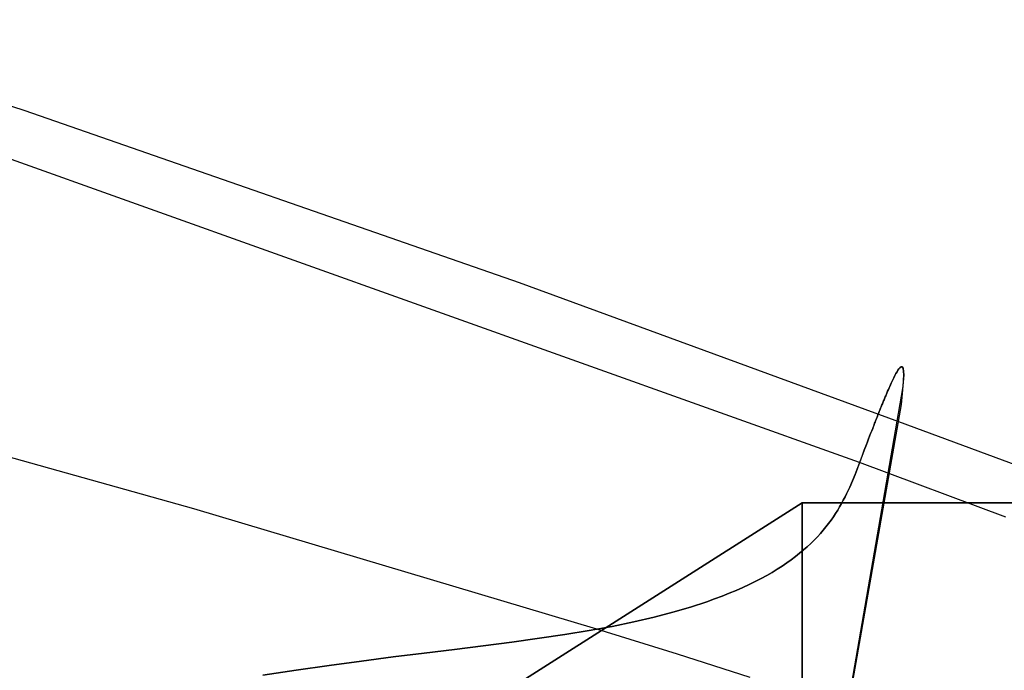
# Model space of a CAD drawing. Header units: millimetres. Extents: x -273 to 273, y -240 to 302.
# Tile 270 of 280: x 188 to 222, y 249 to 271. Entities that reach past the tile are written whole.
import ezdxf

# ---------------------------------------------------------------- set-up
doc = ezdxf.new("R2010")
doc.units = ezdxf.units.MM
doc.header["$MEASUREMENT"] = 0
doc.layers.add('IGES level 1', color=7, linetype='Continuous', true_color=0x3e413d)
doc.layers.add('IGES level 2', color=7, linetype='Continuous', true_color=0x008000)

msp = doc.modelspace()

# ---------------------------------------------------------------- linework, layer by layer
at = {"layer": 'IGES level 1'}
for p, q in [((187.136, 236.977, 354.638), (215, 254.709)), ((215, 254.709), (187.136, 236.977, 354.638)), ((215, 254.709), (238.559, 254.709)), ((215, 231.205), (215, 254.709)), ((238.559, 254.709), (215, 254.709)), ((215, 254.709), (215, 231.205))]:
    msp.add_line(p, q, dxfattribs=at)
at = {"layer": 'IGES level 2', "color": 31, "true_color": 0xfabe47}
for p, q in [((188.097, 268.288, 750.666), (178.409, 271.447, 748.508)), ((205.211, 262.333, 754.721), (188.097, 268.288, 750.666)), ((216.99, 256.104, 796.691), (184.9, 267.575, 788.234)), ((218.351, 257.517, 757.993), (205.211, 262.333, 754.721)), ((193.945, 254.501, 790.699), (176.401, 259.417, 786.008)), ((218.429, 259.42, 787.938), (218.379, 259.381, 789.557)), ((218.379, 259.381, 789.557), (218.429, 259.42, 787.938)), ((218.468, 259.418, 786.077), (218.429, 259.42, 787.938)), ((218.429, 259.42, 787.938), (218.468, 259.418, 786.077)), ((218.497, 259.373, 783.955), (218.468, 259.418, 786.077)), ((218.468, 259.418, 786.077), (218.497, 259.373, 783.955)), ((218.211, 259.116, 792.662), (218.17, 259.036, 793.139)), ((218.17, 259.036, 793.139), (218.211, 259.116, 792.662)), ((218.249, 259.187, 792.14), (218.211, 259.116, 792.662)), ((218.211, 259.116, 792.662), (218.249, 259.187, 792.14)), ((218.286, 259.25, 791.57), (218.249, 259.187, 792.14)), ((218.249, 259.187, 792.14), (218.286, 259.25, 791.57)), ((218.319, 259.303, 790.951), (218.286, 259.25, 791.57)), ((218.286, 259.25, 791.57), (218.319, 259.303, 790.951)), ((218.35, 259.347, 790.281), (218.319, 259.303, 790.951)), ((218.319, 259.303, 790.951), (218.35, 259.347, 790.281)), ((218.379, 259.381, 789.557), (218.35, 259.347, 790.281)), ((218.35, 259.347, 790.281), (218.379, 259.381, 789.557)), ((218.522, 259.149, 778.857), (218.433, 258.116, 764.742)), ((218.522, 259.149, 778.857), (218.497, 259.373, 783.955)), ((218.497, 259.373, 783.955), (218.522, 259.149, 778.857)), ((218.502, 258.734, 772.501), (218.522, 259.149, 778.857)), ((215.68, 242.494, 606.564), (218.502, 258.734, 772.501)), ((218.035, 258.744, 794.325), (218.01, 258.689, 794.489)), ((218.01, 258.689, 794.489), (218.035, 258.744, 794.325)), ((218.059, 258.798, 794.151), (218.035, 258.744, 794.325)), ((218.035, 258.744, 794.325), (218.059, 258.798, 794.151)), ((218.082, 258.85, 793.968), (218.059, 258.798, 794.151)), ((218.059, 258.798, 794.151), (218.082, 258.85, 793.968)), ((218.105, 258.899, 793.776), (218.082, 258.85, 793.968)), ((218.082, 258.85, 793.968), (218.105, 258.899, 793.776)), ((218.127, 258.947, 793.574), (218.105, 258.899, 793.776)), ((218.105, 258.899, 793.776), (218.127, 258.947, 793.574)), ((218.149, 258.992, 793.362), (218.127, 258.947, 793.574)), ((218.127, 258.947, 793.574), (218.149, 258.992, 793.362)), ((218.17, 259.036, 793.139), (218.149, 258.992, 793.362)), ((218.149, 258.992, 793.362), (218.17, 259.036, 793.139)), ((217.893, 258.414, 795.127), (217.879, 258.382, 795.188)), ((217.879, 258.382, 795.188), (217.893, 258.414, 795.127)), ((217.906, 258.447, 795.064), (217.893, 258.414, 795.127)), ((217.893, 258.414, 795.127), (217.906, 258.447, 795.064)), ((217.92, 258.479, 794.999), (217.906, 258.447, 795.064)), ((217.906, 258.447, 795.064), (217.92, 258.479, 794.999)), ((217.933, 258.51, 794.932), (217.92, 258.479, 794.999)), ((217.92, 258.479, 794.999), (217.933, 258.51, 794.932)), ((217.959, 258.572, 794.793), (217.933, 258.51, 794.932)), ((217.933, 258.51, 794.932), (217.959, 258.572, 794.793)), ((217.985, 258.631, 794.645), (217.959, 258.572, 794.793)), ((217.959, 258.572, 794.793), (217.985, 258.631, 794.645)), ((218.01, 258.689, 794.489), (217.985, 258.631, 794.645)), ((217.985, 258.631, 794.645), (218.01, 258.689, 794.489)), ((218.433, 258.116, 764.742), (215.23, 239.876, 574.677)), ((217.75, 258.066, 795.66), (217.735, 258.029, 795.705)), ((217.735, 258.029, 795.705), (217.75, 258.066, 795.66)), ((217.764, 258.103, 795.614), (217.75, 258.066, 795.66)), ((217.75, 258.066, 795.66), (217.764, 258.103, 795.614)), ((217.779, 258.139, 795.567), (217.764, 258.103, 795.614)), ((217.764, 258.103, 795.614), (217.779, 258.139, 795.567)), ((217.794, 258.175, 795.518), (217.779, 258.139, 795.567)), ((217.779, 258.139, 795.567), (217.794, 258.175, 795.518)), ((217.808, 258.211, 795.467), (217.794, 258.175, 795.518)), ((217.794, 258.175, 795.518), (217.808, 258.211, 795.467)), ((217.823, 258.246, 795.414), (217.808, 258.211, 795.467)), ((217.808, 258.211, 795.467), (217.823, 258.246, 795.414)), ((217.837, 258.28, 795.36), (217.823, 258.246, 795.414)), ((217.823, 258.246, 795.414), (217.837, 258.28, 795.36)), ((217.851, 258.315, 795.305), (217.837, 258.28, 795.36)), ((217.837, 258.28, 795.36), (217.851, 258.315, 795.305)), ((217.865, 258.348, 795.247), (217.851, 258.315, 795.305)), ((217.851, 258.315, 795.305), (217.865, 258.348, 795.247)), ((217.879, 258.382, 795.188), (217.865, 258.348, 795.247)), ((217.865, 258.348, 795.247), (217.879, 258.382, 795.188)), ((217.61, 257.716, 796.011), (217.594, 257.675, 796.044)), ((217.594, 257.675, 796.044), (217.61, 257.716, 796.011)), ((217.626, 257.756, 795.977), (217.61, 257.716, 796.011)), ((217.61, 257.716, 796.011), (217.626, 257.756, 795.977)), ((217.642, 257.796, 795.942), (217.626, 257.756, 795.977)), ((217.626, 257.756, 795.977), (217.642, 257.796, 795.942)), ((217.658, 257.836, 795.906), (217.642, 257.796, 795.942)), ((217.642, 257.796, 795.942), (217.658, 257.836, 795.906)), ((217.673, 257.875, 795.869), (217.658, 257.836, 795.906)), ((217.658, 257.836, 795.906), (217.673, 257.875, 795.869)), ((217.689, 257.914, 795.83), (217.673, 257.875, 795.869)), ((217.673, 257.875, 795.869), (217.689, 257.914, 795.83)), ((217.704, 257.953, 795.789), (217.689, 257.914, 795.83)), ((217.689, 257.914, 795.83), (217.704, 257.953, 795.789)), ((217.719, 257.991, 795.748), (217.704, 257.953, 795.789)), ((217.704, 257.953, 795.789), (217.719, 257.991, 795.748)), ((217.735, 258.029, 795.705), (217.719, 257.991, 795.748)), ((217.719, 257.991, 795.748), (217.735, 258.029, 795.705)), ((217.478, 257.377, 796.242), (217.461, 257.333, 796.266)), ((217.461, 257.333, 796.266), (217.478, 257.377, 796.242)), ((217.495, 257.421, 796.216), (217.478, 257.377, 796.242)), ((217.478, 257.377, 796.242), (217.495, 257.421, 796.216)), ((217.511, 257.464, 796.19), (217.495, 257.421, 796.216)), ((217.495, 257.421, 796.216), (217.511, 257.464, 796.19)), ((217.528, 257.507, 796.163), (217.511, 257.464, 796.19)), ((217.511, 257.464, 796.19), (217.528, 257.507, 796.163)), ((217.545, 257.55, 796.135), (217.528, 257.507, 796.163)), ((217.528, 257.507, 796.163), (217.545, 257.55, 796.135)), ((217.561, 257.592, 796.106), (217.545, 257.55, 796.135)), ((217.545, 257.55, 796.135), (217.561, 257.592, 796.106)), ((217.578, 257.633, 796.075), (217.561, 257.592, 796.106)), ((217.561, 257.592, 796.106), (217.578, 257.633, 796.075)), ((217.594, 257.675, 796.044), (217.578, 257.633, 796.075)), ((217.578, 257.633, 796.075), (217.594, 257.675, 796.044)), ((223.128, 255.739, 759.161), (218.351, 257.517, 757.993)), ((217.373, 257.108, 796.376), (217.338, 257.015, 796.415)), ((217.338, 257.015, 796.415), (217.373, 257.108, 796.376)), ((217.409, 257.199, 796.334), (217.373, 257.108, 796.376)), ((217.373, 257.108, 796.376), (217.409, 257.199, 796.334)), ((217.443, 257.289, 796.29), (217.409, 257.199, 796.334)), ((217.409, 257.199, 796.334), (217.443, 257.289, 796.29)), ((217.461, 257.333, 796.266), (217.443, 257.289, 796.29)), ((217.443, 257.289, 796.29), (217.461, 257.333, 796.266)), ((217.228, 256.728, 796.517), (217.153, 256.531, 796.577)), ((217.153, 256.531, 796.577), (217.228, 256.728, 796.517)), ((217.265, 256.825, 796.485), (217.228, 256.728, 796.517)), ((217.228, 256.728, 796.517), (217.265, 256.825, 796.485)), ((217.302, 256.921, 796.451), (217.265, 256.825, 796.485)), ((217.265, 256.825, 796.485), (217.302, 256.921, 796.451)), ((217.338, 257.015, 796.415), (217.302, 256.921, 796.451)), ((217.302, 256.921, 796.451), (217.338, 257.015, 796.415)), ((217.153, 256.531, 796.577), (216.916, 255.909, 796.74)), ((217.076, 256.328, 796.633), (217.153, 256.531, 796.577)), ((216.832, 255.693, 796.793), (217.076, 256.328, 796.633)), ((222.051, 254.212, 798.046), (216.99, 256.104, 796.691)), ((216.832, 255.693, 796.793), (216.743, 255.473, 796.844)), ((216.743, 255.473, 796.844), (216.832, 255.693, 796.793)), ((216.916, 255.909, 796.74), (216.832, 255.693, 796.793)), ((216.743, 255.473, 796.844), (216.647, 255.251, 796.892)), ((216.647, 255.251, 796.892), (216.743, 255.473, 796.844)), ((216.542, 255.025, 796.936), (216.486, 254.912, 796.956)), ((216.486, 254.912, 796.956), (216.542, 255.025, 796.936)), ((216.596, 255.138, 796.914), (216.542, 255.025, 796.936)), ((216.542, 255.025, 796.936), (216.596, 255.138, 796.914)), ((216.647, 255.251, 796.892), (216.596, 255.138, 796.914)), ((216.596, 255.138, 796.914), (216.647, 255.251, 796.892)), ((216.365, 254.683, 796.992), (216.3, 254.569, 797.008)), ((216.3, 254.569, 797.008), (216.365, 254.683, 796.992)), ((216.427, 254.798, 796.975), (216.365, 254.683, 796.992)), ((216.365, 254.683, 796.992), (216.427, 254.798, 796.975)), ((216.486, 254.912, 796.956), (216.427, 254.798, 796.975)), ((216.427, 254.798, 796.975), (216.486, 254.912, 796.956)), ((207.895, 250.328, 794.387), (193.945, 254.501, 790.699)), ((216.159, 254.339, 797.033), (216.082, 254.223, 797.043)), ((216.082, 254.223, 797.043), (216.159, 254.339, 797.033)), ((216.231, 254.454, 797.022), (216.159, 254.339, 797.033)), ((216.159, 254.339, 797.033), (216.231, 254.454, 797.022)), ((216.3, 254.569, 797.008), (216.231, 254.454, 797.022)), ((216.231, 254.454, 797.022), (216.3, 254.569, 797.008)), ((215.916, 253.992, 797.055), (215.826, 253.877, 797.058)), ((215.826, 253.877, 797.058), (215.916, 253.992, 797.055)), ((216.001, 254.108, 797.05), (215.916, 253.992, 797.055)), ((215.916, 253.992, 797.055), (216.001, 254.108, 797.05)), ((216.082, 254.223, 797.043), (216.001, 254.108, 797.05)), ((216.001, 254.108, 797.05), (216.082, 254.223, 797.043)), ((215.632, 253.646, 797.054), (215.527, 253.532, 797.048)), ((215.527, 253.532, 797.048), (215.632, 253.646, 797.054)), ((215.732, 253.762, 797.058), (215.632, 253.646, 797.054)), ((215.632, 253.646, 797.054), (215.732, 253.762, 797.058)), ((215.826, 253.877, 797.058), (215.732, 253.762, 797.058)), ((215.732, 253.762, 797.058), (215.826, 253.877, 797.058)), ((215.301, 253.303, 797.027), (215.178, 253.189, 797.011)), ((215.178, 253.189, 797.011), (215.301, 253.303, 797.027)), ((215.417, 253.417, 797.039), (215.301, 253.303, 797.027)), ((215.301, 253.303, 797.027), (215.417, 253.417, 797.039)), ((215.527, 253.532, 797.048), (215.417, 253.417, 797.039)), ((215.417, 253.417, 797.039), (215.527, 253.532, 797.048)), ((214.915, 252.963, 796.969), (214.774, 252.85, 796.942)), ((214.774, 252.85, 796.942), (214.915, 252.963, 796.969)), ((215.05, 253.075, 796.992), (214.915, 252.963, 796.969)), ((214.915, 252.963, 796.969), (215.05, 253.075, 796.992)), ((215.178, 253.189, 797.011), (215.05, 253.075, 796.992)), ((215.05, 253.075, 796.992), (215.178, 253.189, 797.011)), ((214.47, 252.628, 796.877), (214.308, 252.518, 796.837)), ((214.308, 252.518, 796.837), (214.47, 252.628, 796.877)), ((214.626, 252.739, 796.911), (214.47, 252.628, 796.877)), ((214.47, 252.628, 796.877), (214.626, 252.739, 796.911)), ((214.774, 252.85, 796.942), (214.626, 252.739, 796.911)), ((214.626, 252.739, 796.911), (214.774, 252.85, 796.942)), ((213.959, 252.301, 796.746), (213.774, 252.194, 796.694)), ((213.774, 252.194, 796.694), (213.959, 252.301, 796.746)), ((214.137, 252.409, 796.794), (213.959, 252.301, 796.746)), ((213.959, 252.301, 796.746), (214.137, 252.409, 796.794)), ((214.308, 252.518, 796.837), (214.137, 252.409, 796.794)), ((214.137, 252.409, 796.794), (214.308, 252.518, 796.837)), ((213.377, 251.982, 796.574), (213.166, 251.878, 796.507)), ((213.166, 251.878, 796.507), (213.377, 251.982, 796.574)), ((213.579, 252.087, 796.636), (213.377, 251.982, 796.574)), ((213.377, 251.982, 796.574), (213.579, 252.087, 796.636)), ((213.774, 252.194, 796.694), (213.579, 252.087, 796.636)), ((213.579, 252.087, 796.636), (213.774, 252.194, 796.694)), ((212.478, 251.574, 796.273), (212.23, 251.476, 796.184)), ((212.23, 251.476, 796.184), (212.478, 251.574, 796.273)), ((212.716, 251.674, 796.356), (212.478, 251.574, 796.273)), ((212.478, 251.574, 796.273), (212.716, 251.674, 796.356)), ((212.946, 251.776, 796.434), (212.716, 251.674, 796.356)), ((212.716, 251.674, 796.356), (212.946, 251.776, 796.434)), ((213.166, 251.878, 796.507), (212.946, 251.776, 796.434)), ((212.946, 251.776, 796.434), (213.166, 251.878, 796.507)), ((211.704, 251.283, 795.988), (211.138, 251.097, 795.769)), ((211.138, 251.097, 795.769), (211.704, 251.283, 795.988)), ((211.972, 251.379, 796.089), (211.704, 251.283, 795.988)), ((211.704, 251.283, 795.988), (211.972, 251.379, 796.089)), ((212.23, 251.476, 796.184), (211.972, 251.379, 796.089)), ((211.972, 251.379, 796.089), (212.23, 251.476, 796.184)), ((210.529, 250.918, 795.523), (209.875, 250.746, 795.252)), ((209.875, 250.746, 795.252), (210.529, 250.918, 795.523)), ((211.138, 251.097, 795.769), (210.529, 250.918, 795.523)), ((210.529, 250.918, 795.523), (211.138, 251.097, 795.769)), ((209.176, 250.583, 794.953), (208.428, 250.428, 794.625)), ((208.428, 250.428, 794.625), (209.176, 250.583, 794.953)), ((209.875, 250.746, 795.252), (209.176, 250.583, 794.953)), ((209.176, 250.583, 794.953), (209.875, 250.746, 795.252)), ((207.63, 250.281, 794.267), (206.783, 250.144, 793.878)), ((206.783, 250.144, 793.878), (207.63, 250.281, 794.267)), ((208.428, 250.428, 794.625), (207.63, 250.281, 794.267)), ((207.63, 250.281, 794.267), (208.428, 250.428, 794.625)), ((210.688, 249.463, 795.077), (207.895, 250.328, 794.387)), ((204.953, 249.885, 792.999), (202.965, 249.632, 791.97)), ((202.965, 249.632, 791.97), (204.953, 249.885, 792.999)), ((206.783, 250.144, 793.878), (204.953, 249.885, 792.999)), ((204.953, 249.885, 792.999), (206.783, 250.144, 793.878)), ((202.965, 249.632, 791.97), (201.921, 249.503, 791.395)), ((201.921, 249.503, 791.395), (202.965, 249.632, 791.97)), ((199.748, 249.227, 790.114), (198.626, 249.075, 789.404)), ((198.626, 249.075, 789.404), (199.748, 249.227, 790.114)), ((200.847, 249.369, 790.777), (199.748, 249.227, 790.114)), ((199.748, 249.227, 790.114), (200.847, 249.369, 790.777)), ((201.921, 249.503, 791.395), (200.847, 249.369, 790.777)), ((200.847, 249.369, 790.777), (201.921, 249.503, 791.395)), ((213.204, 248.663, 795.65), (210.688, 249.463, 795.077)), ((197.486, 248.911, 788.644), (196.331, 248.733, 787.833)), ((196.331, 248.733, 787.833), (197.486, 248.911, 788.644)), ((198.626, 249.075, 789.404), (197.486, 248.911, 788.644)), ((197.486, 248.911, 788.644), (198.626, 249.075, 789.404))]:
    msp.add_line(p, q, dxfattribs=at)

doc.saveas('drawing.dxf')
